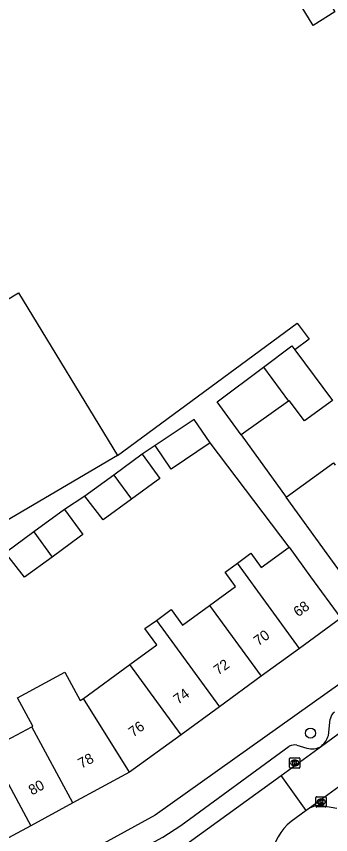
# Model space of a CAD drawing. Extents: x 159822 to 160765, y 380693 to 381634.
# Drawn here: x 159915.8 to 159946.4, y 381366.6 to 381446.3 of the extents above; entities that cross this region are included whole.
import ezdxf

# ---------------------------------------------------------------- set-up
doc = ezdxf.new("R2010")
doc.units = 0
for name, color, linetype in [('IMGEO_Boom', 7, 'Continuous'), ('IMGEO_Kolk', 7, 'Continuous'), ('IMGEO_Pand', 7, 'Continuous'), ('IMGEO_Pand_nummerreeks', 7, 'Continuous'), ('IMGEO_Rijbaan_lokaal_open', 7, 'Continuous'), ('IMGEO_Voetpad_open', 7, 'Continuous')]:
    doc.layers.add(name, color=color, linetype=linetype)

msp = doc.modelspace()

# ---------------------------------------------------------------- linework, layer by layer
at = {"layer": 'IMGEO_Boom'}
msp.add_circle((159944.457, 381376.478), 0.489, dxfattribs=at)
at = {"layer": 'IMGEO_Kolk'}
for p, q in [((159942.419, 381373.142), (159942.419, 381373.994)), ((159942.494, 381374.068), (159943.346, 381374.068)), ((159943.42, 381373.994), (159943.42, 381373.142)), ((159942.93, 381373.288), (159942.905, 381373.288)), ((159942.907, 381373.848), (159942.932, 381373.848)), ((159943.346, 381373.068), (159942.494, 381373.068)), ((159944.984, 381369.354), (159944.984, 381370.206)), ((159945.059, 381370.28), (159945.911, 381370.28)), ((159945.472, 381370.06), (159945.497, 381370.06)), ((159945.985, 381370.206), (159945.985, 381369.354)), ((159945.911, 381369.28), (159945.059, 381369.28)), ((159945.495, 381369.5), (159945.47, 381369.5))]:
    msp.add_line(p, q, dxfattribs=at)
for points in [[(159942.419, 381373.142), (159942.419, 381373.994)], [(159942.494, 381374.068), (159943.346, 381374.068)], [(159943.42, 381373.994), (159943.42, 381373.142)], [(159942.74, 381373.768), (159942.863, 381373.768), (159942.863, 381373.617), (159942.993, 381373.768), (159943.157, 381373.768), (159943.011, 381373.617), (159943.164, 381373.368), (159943.012, 381373.368), (159942.927, 381373.532), (159942.863, 381373.465), (159942.863, 381373.368), (159942.74, 381373.368), (159942.74, 381373.768)], [(159943.346, 381373.068), (159942.494, 381373.068)], [(159944.984, 381369.354), (159944.984, 381370.206)], [(159945.059, 381370.28), (159945.911, 381370.28)], [(159945.305, 381369.98), (159945.428, 381369.98), (159945.428, 381369.829), (159945.558, 381369.98), (159945.722, 381369.98), (159945.576, 381369.829), (159945.729, 381369.58), (159945.577, 381369.58), (159945.492, 381369.744), (159945.428, 381369.677), (159945.428, 381369.58), (159945.305, 381369.58), (159945.305, 381369.98)], [(159945.985, 381370.206), (159945.985, 381369.354)], [(159945.911, 381369.28), (159945.059, 381369.28)]]:
    msp.add_lwpolyline(points, dxfattribs=at)
for centre, start, end in [((159942.496, 381373.992), 91.55205, 178.44795), ((159942.496, 381373.992), 91.55205, 178.44795), ((159943.344, 381373.992), 1.55205, 88.44795), ((159943.344, 381373.992), 1.55205, 88.44795), ((159942.496, 381373.144), 181.55205, 268.44795), ((159942.496, 381373.144), 181.55205, 268.44795), ((159943.344, 381373.144), 271.55205, 358.44795), ((159943.344, 381373.144), 271.55205, 358.44795), ((159945.061, 381370.204), 91.55205, 178.44795), ((159945.061, 381370.204), 91.55205, 178.44795), ((159945.909, 381370.204), 1.55205, 88.44795), ((159945.909, 381370.204), 1.55205, 88.44795), ((159945.061, 381369.356), 181.55205, 268.44795), ((159945.061, 381369.356), 181.55205, 268.44795), ((159945.909, 381369.356), 271.55205, 358.44795), ((159945.909, 381369.356), 271.55205, 358.44795)]:
    msp.add_arc(centre, 0.0765, start, end, dxfattribs=at)
for centre, major_axis, ratio, start_param, end_param in [((159942.906, 381373.568), (-0.387, 0.002), 0.722429, 4.712389, 7.853982), ((159942.931, 381373.568), (-0.39, 0.002), 0.717154, 1.570796, 4.712389), ((159945.471, 381369.78), (-0.387, 0.002), 0.722429, 4.712389, 7.853982), ((159945.496, 381369.78), (-0.39, 0.002), 0.717154, 1.570796, 4.712389)]:
    msp.add_ellipse(centre, major_axis=major_axis, ratio=ratio, start_param=start_param, end_param=end_param, dxfattribs=at)
at = {"layer": 'IMGEO_Pand'}
for points in [[(159940.678, 381451.978), (159940.949, 381452.143), (159942.814, 381453.278), (159946.822, 381446.69), (159944.698, 381445.379), (159940.678, 381451.978)], [(159888.162, 381381.468), (159878.875, 381396.888), (159916.025, 381419.326), (159925.649, 381403.516)], [(159939.889, 381412.116), (159942.638, 381414.177), (159942.937, 381413.777)], [(159942.937, 381413.777), (159946.609, 381408.857), (159943.877, 381406.876), (159942.384, 381408.857), (159942.302, 381408.798)], [(159937.694, 381405.502), (159935.361, 381408.72), (159939.889, 381412.116)], [(159939.889, 381412.116), (159942.302, 381408.798)], [(159942.302, 381408.798), (159937.694, 381405.502)], [(159934.668, 381404.735), (159933.133, 381407.006), (159929.335, 381404.461)], [(159934.668, 381404.735), (159930.882, 381402.174), (159929.335, 381404.461)], [(159925.649, 381403.516), (159889.129, 381382.037), (159888.162, 381381.468)], [(159928.075, 381403.617), (159925.29, 381401.583)], [(159928.075, 381403.617), (159929.786, 381401.273), (159927.012, 381399.247)], [(159942.078, 381399.432), (159946.679, 381402.779), (159946.843, 381402.553)], [(159925.29, 381401.583), (159922.493, 381399.54)], [(159925.29, 381401.583), (159927.012, 381399.247)], [(159927.012, 381399.247), (159924.272, 381397.247), (159922.493, 381399.54)], [(159949.028, 381389.878), (159946.086, 381393.922), (159942.078, 381399.432)], [(159920.495, 381398.229), (159917.522, 381396.057)], [(159920.495, 381398.229), (159922.27, 381395.797), (159922.061, 381395.644), (159919.287, 381393.619)], [(159917.522, 381396.057), (159914.744, 381394.028)], [(159917.522, 381396.057), (159919.287, 381393.619)], [(159919.287, 381393.619), (159916.589, 381391.649), (159914.744, 381394.028)], [(159937.332, 381393.028), (159938.635, 381393.977), (159939.647, 381392.588), (159942.37, 381394.572)], [(159942.37, 381394.572), (159944.466, 381391.695), (159947.411, 381387.653)], [(159934.631, 381388.914), (159937.157, 381390.754), (159936.135, 381392.156), (159937.332, 381393.028)], [(159943.387, 381384.722), (159937.332, 381393.028)], [(159929.444, 381387.453), (159930.895, 381388.51), (159931.998, 381386.996), (159934.631, 381388.914)], [(159934.631, 381388.914), (159939.664, 381382.009)], [(159926.865, 381383.154), (159929.485, 381385.063), (159928.333, 381386.644), (159929.444, 381387.453)], [(159929.444, 381387.453), (159935.58, 381379.034)], [(159947.411, 381387.653), (159943.387, 381384.722)], [(159943.387, 381384.722), (159939.664, 381382.009)], [(159922.336, 381379.854), (159926.865, 381383.154)], [(159931.849, 381376.317), (159926.865, 381383.154)], [(159917.308, 381377.095), (159917.41, 381377.15), (159915.922, 381379.906), (159920.542, 381382.402), (159922.036, 381379.635), (159922.336, 381379.854)], [(159939.664, 381382.009), (159935.58, 381379.034)], [(159926.83, 381372.66), (159922.336, 381379.854)], [(159935.58, 381379.034), (159931.849, 381376.317)], [(159912.076, 381376.962), (159913.265, 381377.604), (159914.391, 381375.519), (159917.308, 381377.095)], [(159921.311, 381369.679), (159917.308, 381377.095)], [(159912.076, 381376.962), (159917.205, 381367.462)], [(159931.849, 381376.317), (159926.83, 381372.66)], [(159926.83, 381372.66), (159921.311, 381369.679)], [(159921.311, 381369.679), (159917.205, 381367.462)], [(159917.205, 381367.462), (159912.776, 381365.069)]]:
    msp.add_lwpolyline(points, dxfattribs=at)
at = {"layer": 'IMGEO_Rijbaan_lokaal_open'}
for points in [[(159945.51, 381375.214), (159949.818, 381378.361), (159964.661, 381389.178)], [(159967.167, 381385.74), (159953.636, 381375.926), (159944.348, 381369.151)], [(159941.589, 381372.352), (159945.51, 381375.214)], [(159929.496, 381363.976), (159931.961, 381365.382), (159941.589, 381372.352)], [(159944.041, 381368.933), (159941.589, 381372.352)], [(159944.348, 381369.151), (159944.041, 381368.933)], [(159944.041, 381368.933), (159942.572, 381367.853)]]:
    msp.add_lwpolyline(points, dxfattribs=at)
msp.add_arc((159945.591, 381363.925), 4.954, 127.55165, 217.93343, dxfattribs=at)
at = {"layer": 'IMGEO_Voetpad_open'}
for points in [[(159925.649, 381403.516), (159943.166, 381416.395), (159944.328, 381414.815), (159942.937, 381413.777)], [(159937.694, 381405.502), (159942.078, 381399.432)], [(159929.335, 381404.461), (159928.075, 381403.617)], [(159942.37, 381394.572), (159934.668, 381404.735)], [(159922.493, 381399.54), (159920.495, 381398.229)], [(159950.421, 381383.521), (159948.981, 381382.473), (159929.338, 381368.476), (159900.122, 381352.484)], [(159946.192, 381376.255), (159946.382, 381377.821)], [(159925.659, 381363.938), (159930.062, 381366.351), (159931.813, 381367.471), (159942.382, 381375.189)], [(159943.137, 381375.314), (159944.096, 381375.007)], [(159947.013, 381369.136), (159945.712, 381369.356)]]:
    msp.add_lwpolyline(points, dxfattribs=at)
for centre, radius, start, end in [((159947.374, 381377.701), 0.999, 126.18465, 173.07425), ((159944.199, 381376.817), 2.071, 309.28508, 344.25416), ((159942.956, 381374.062), 1.265, 81.79187, 117.00969), ((159944.582, 381376.619), 1.683, 253.21214, 303.44497), ((159945.254, 381367.761), 1.659, 73.98679, 123.1076)]:
    msp.add_arc(centre, radius, start, end, dxfattribs=at)

# ---------------------------------------------------------------- texts
at = {"layer": 'IMGEO_Pand_nummerreeks'}
for s, rotation, p in [('68', 36.07238, (159943.249, 381387.739)), ('70', 36.07238, (159939.376, 381384.917)), ('72', 36.06039, (159935.467, 381382.071)), ('74', 36.08031, (159931.562, 381379.227)), ('76', 36.07452, (159927.188, 381376.04)), ('78', 28.37504, (159922.148, 381372.996)), ('80', 28.37504, (159917.336, 381370.397))]:
    msp.add_text(s, height=1, rotation=rotation, dxfattribs=at).set_placement(p)

doc.saveas('drawing.dxf')
